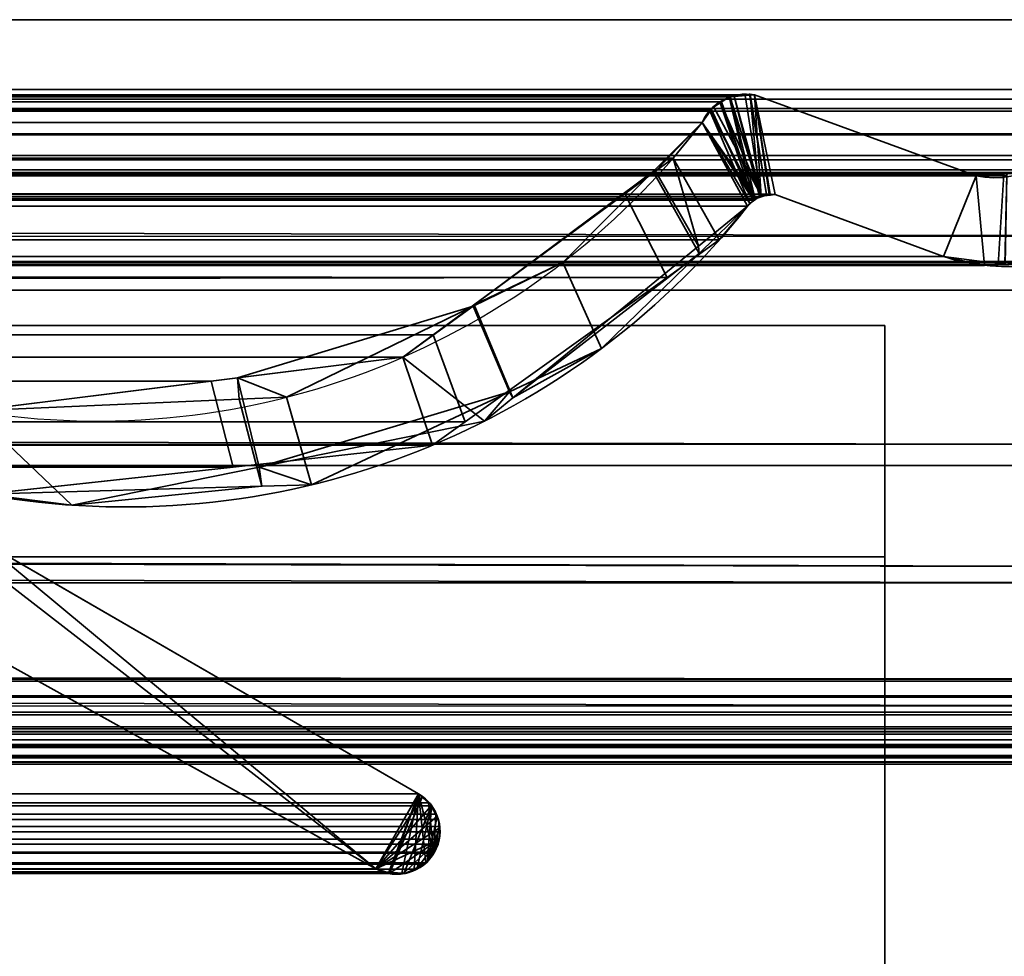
# Model space of a CAD drawing. Header units: millimetres. Extents: x -587 to 3688, y -115 to 120.
# Tile 264 of 656: x 401.52 to 410.03, y -5.45 to 2.65. Entities that reach past the tile are written whole.
import ezdxf

# ---------------------------------------------------------------- set-up
doc = ezdxf.new("R2010")
doc.units = ezdxf.units.MM
doc.layers.add('151', color=7, linetype='Continuous', true_color=0xffffff)

# ---------------------------------------------------------------- blocks, each defined once
blk = doc.blocks.new('UG_SURFACE_001')
at = {"layer": '151', "color": 252, "linetype": 'Continuous', "lineweight": 35}
for points in [[(587.5, -40, 2198), (587.5, 110, 2198), (-587.5, 110, 2198), (-587.5, -40, 2198)], [(-437.5, -40, 2048.0001), (-437.5, 110, 2048.0001), (437.5, 110, 2048.0001), (437.5, -40, 2048.0001)]]:
    blk.add_3dface(points, dxfattribs=at)
blk = doc.blocks.new('UG_SURFACE_009')
at = {"layer": '151', "color": 43, "linetype": 'Continuous', "lineweight": 35}
for points in [[(-409, 0, 2017), (-409, -49, 2017), (409, -49, 2017), (409, 0, 2017)], [(-344, 0, 948), (-318, 0, 951.5), (409, 0, 2), (-409, 0, 2)], [(-318, 0, 1186.5), (-344, 0, 1190.0001), (-409, 0, 2017), (409, 0, 2017)], [(-318, 0, 951.5), (-318, 0, 1186.5), (409, 0, 2017), (409, 0, 2)], [(409, 0, 2), (409, 0, 2017), (409, -22, 27), (409, -22, 25)], [(409, 0, 2017), (409, -49, 2017), (409, -32, 27), (409, -22, 27)], [(-409, 0, 2), (409, 0, 2), (409, -2), (-409, -2)], [(409, 0, 2), (409, -22, 25), (409, -22.5, 24)], [(409, -22.5, 24), (409, -22.5, 14), (409, -2), (409, 0, 2)], [(-409, -47), (-409, -2), (409, -2), (409, -47)], [(409, -47), (409, -2), (409, -22.5, 14), (409, -31.5, 14)]]:
    blk.add_3dface(points, dxfattribs=at)
blk = doc.blocks.new('UG_SURFACE_015')
at = {"layer": '151', "color": 252, "linetype": 'Continuous', "lineweight": 35}
for points in [[(-414, -46.92, 2022.5), (414, -46.92, 2022.5), (414, 13.92, 2022.5), (-414, 13.92, 2022.5)], [(-412.5, -46.92, 2020.9999), (-412.5, 13.92, 2020.9999), (412.5, 13.92, 2020.9999), (412.5, -46.92, 2020.9999)]]:
    blk.add_3dface(points, dxfattribs=at)
blk = doc.blocks.new('UG_SURFACE_018')
at = {"layer": '151', "color": 7, "linetype": 'Continuous', "lineweight": 35}
for points in [[(411.675, 2.6459, 2020.175), (411.6284, 5.9608, 2020.1285), (-411.6284, 5.9608, 2020.1285), (-411.675, 2.6459, 2020.175)], [(-410.7049, 2.0412, 2019.2049), (-410.6224, 4.9715, 2019.1224), (410.6224, 4.9715, 2019.1224), (410.7049, 2.0412, 2019.2049)], [(411.6642, 0.7759, 2020.1643), (-411.675, 2.6459, 2020.175), (-411.6673, 0.3027, 2020.1674)], [(411.6642, 0.7759, 2020.1643), (411.675, 2.6459, 2020.175), (-411.675, 2.6459, 2020.175)], [(-410.7011, 1.9593, 2019.201), (-410.7049, 2.0412, 2019.2049), (410.7049, 2.0412, 2019.2049)], [(-410.7011, 1.9593, 2019.201), (410.7049, 2.0412, 2019.2049), (410.7011, 1.9593, 2019.201)], [(410.7011, 1.9593, 2019.201), (410.6883, 1.8784, 2019.1882), (-410.6883, 1.8784, 2019.1882), (-410.7011, 1.9593, 2019.201)], [(-407.8734, 1.997, 2016.3734), (-409.7899, 1.295, 2018.2898), (409.7899, 1.295, 2018.2898), (407.8734, 1.997, 2016.3734)], [(407.7916, 1.9903, 2016.2916), (-407.7916, 1.9903, 2016.2916), (-407.8734, 1.997, 2016.3734), (407.8734, 1.997, 2016.3734)], [(407.6661, 1.9799, 2016.166), (-407.6661, 1.9799, 2016.166), (-407.7916, 1.9903, 2016.2916), (407.7916, 1.9903, 2016.2916)], [(-407.6552, 1.979, 2016.1552), (-407.6661, 1.9799, 2016.166), (407.6661, 1.9799, 2016.166)], [(-407.6552, 1.979, 2016.1552), (407.6661, 1.9799, 2016.166), (407.6552, 1.979, 2016.1552)], [(407.6552, 1.979, 2016.1552), (-407.5896, 1.9354, 2016.0897), (-407.6552, 1.979, 2016.1552)], [(407.6552, 1.979, 2016.1552), (407.5896, 1.9354, 2016.0897), (-407.5896, 1.9354, 2016.0897)], [(407.8799, 1.0973, 2016.3798), (407.5896, 1.9354, 2016.0897), (407.6552, 1.979, 2016.1552), (407.6661, 1.9799, 2016.166)], [(407.6661, 1.9799, 2016.166), (407.7916, 1.9903, 2016.2916), (407.9318, 1.1141, 2016.4318), (407.8799, 1.0973, 2016.3798)], [(407.7916, 1.9903, 2016.2916), (407.8734, 1.997, 2016.3734), (408.0004, 1.1362, 2016.5005), (407.9318, 1.1141, 2016.4318)], [(407.8734, 1.997, 2016.3734), (408.0515, 1.1329, 2016.5515), (408.0031, 1.136, 2016.5031)], [(409.5084, 0.5991, 2018.0085), (408.0515, 1.1329, 2016.5515), (407.8734, 1.997, 2016.3734), (409.7899, 1.295, 2018.2898)], [(408.0031, 1.136, 2016.5031), (408.0004, 1.1362, 2016.5005), (407.8734, 1.997, 2016.3734)], [(-410.6883, 1.8784, 2019.1882), (410.6883, 1.8784, 2019.1882), (410.6792, 1.8545, 2019.1791)], [(410.6792, 1.8545, 2019.1791), (-410.6801, 1.8536, 2019.1801), (-410.6883, 1.8784, 2019.1882)], [(-407.4977, 1.8741, 2015.9976), (-407.5896, 1.9354, 2016.0897), (407.5896, 1.9354, 2016.0897)], [(-407.4977, 1.8741, 2015.9976), (407.5896, 1.9354, 2016.0897), (407.4977, 1.8741, 2015.9976)], [(407.4977, 1.8741, 2015.9976), (-407.4921, 1.8656, 2015.9922), (-407.4977, 1.8741, 2015.9976)], [(407.4977, 1.8741, 2015.9976), (407.4921, 1.8656, 2015.9922), (-407.4921, 1.8656, 2015.9922)], [(407.4921, 1.8656, 2015.9922), (407.4977, 1.8741, 2015.9976), (407.5896, 1.9354, 2016.0897), (407.8799, 1.0973, 2016.3798)], [(-410.6357, 1.7194, 2019.1357), (-410.6801, 1.8536, 2019.1801), (410.6792, 1.8545, 2019.1791)], [(-410.6357, 1.7194, 2019.1357), (410.6792, 1.8545, 2019.1791), (410.6052, 1.66, 2019.1052)], [(407.4214, 1.7573, 2015.9214), (-407.4214, 1.7573, 2015.9214), (-407.4921, 1.8656, 2015.9922), (407.4921, 1.8656, 2015.9922)], [(407.8799, 1.0973, 2016.3798), (407.4214, 1.7573, 2015.9214), (407.4921, 1.8656, 2015.9922)], [(-410.6357, 1.7194, 2019.1357), (410.6052, 1.66, 2019.1052), (410.5961, 1.6497, 2019.0961)], [(410.5961, 1.6497, 2019.0961), (-410.5915, 1.6556, 2019.0914), (-410.6357, 1.7194, 2019.1357)], [(-407.4214, 1.7573, 2015.9214), (407.4214, 1.7573, 2015.9214), (407.1691, 1.4475, 2015.6691)], [(-407.1691, 1.4475, 2015.6691), (-407.4214, 1.7573, 2015.9214), (407.1691, 1.4475, 2015.6691)], [(407.8143, 1.0331, 2016.3143), (407.5694, 0.7409, 2016.0694), (407.1691, 1.4475, 2015.6691), (407.4214, 1.7573, 2015.9214)], [(407.4214, 1.7573, 2015.9214), (407.8799, 1.0973, 2016.3798), (407.8673, 1.085, 2016.3672)], [(407.8673, 1.085, 2016.3672), (407.8143, 1.0331, 2016.3143), (407.4214, 1.7573, 2015.9214)], [(-410.4856, 1.5029, 2018.9855), (-410.5915, 1.6556, 2019.0914), (410.5961, 1.6497, 2019.0961)], [(-410.4422, 1.4746, 2018.9421), (-410.4856, 1.5029, 2018.9855), (410.5961, 1.6497, 2019.0961)], [(410.5961, 1.6497, 2019.0961), (410.441, 1.4726, 2018.9409), (-410.4422, 1.4746, 2018.9421)], [(-410.4422, 1.4746, 2018.9421), (410.4071, 1.4339, 2018.9071), (410.2471, 1.3465, 2018.7471)], [(-410.4422, 1.4746, 2018.9421), (410.441, 1.4726, 2018.9409), (410.4071, 1.4339, 2018.9071)], [(410.2471, 1.3465, 2018.7471), (-410.2465, 1.3476, 2018.7464), (-410.4422, 1.4746, 2018.9421)], [(407.1691, 1.4475, 2015.6691), (406.7531, 1.1411, 2015.2531), (-406.7531, 1.1411, 2015.2531), (-407.1691, 1.4475, 2015.6691)], [(406.7531, 1.1411, 2015.2531), (407.1691, 1.4475, 2015.6691), (407.5694, 0.7409, 2016.0694), (407.118, 0.4178, 2015.6178)], [(-410.2465, 1.3476, 2018.7464), (410.2471, 1.3465, 2018.7471), (410.2048, 1.3234, 2018.7049)], [(-410.2153, 1.3273, 2018.7154), (-410.2465, 1.3476, 2018.7464), (410.2048, 1.3234, 2018.7049)], [(-410.2153, 1.3273, 2018.7154), (410.2048, 1.3234, 2018.7049), (410.029, 1.3114, 2018.5289)], [(410.029, 1.3114, 2018.5289), (-410.0288, 1.3132, 2018.5287), (-410.2153, 1.3273, 2018.7154)], [(-410.0288, 1.3132, 2018.5287), (410.029, 1.3114, 2018.5289), (409.7899, 1.295, 2018.2898)], [(409.7899, 1.295, 2018.2898), (-409.7899, 1.295, 2018.2898), (-410.0288, 1.3132, 2018.5287)], [(409.7899, 1.295, 2018.2898), (409.8616, 0.5215, 2018.3616), (409.5084, 0.5991, 2018.0085)], [(409.9793, 0.5255, 2018.4793), (409.8616, 0.5215, 2018.3616), (409.7899, 1.295, 2018.2898), (410.029, 1.3114, 2018.5289)], [(410.029, 1.3114, 2018.5289), (410.2048, 1.3234, 2018.7049), (410.5318, 0.5441, 2019.0318), (409.9793, 0.5255, 2018.4793)], [(408.0515, 1.1329, 2016.5515), (409.5084, 0.5991, 2018.0085), (-409.5084, 0.5991, 2018.0085), (-408.0515, 1.1329, 2016.5515)], [(-408.0515, 1.1329, 2016.5515), (-408.0036, 1.1273, 2016.5036), (408.0031, 1.136, 2016.5031)], [(408.0031, 1.136, 2016.5031), (408.0515, 1.1329, 2016.5515), (-408.0515, 1.1329, 2016.5515)], [(408.0004, 1.1362, 2016.5005), (-408.0036, 1.1273, 2016.5036), (-407.9307, 1.1188, 2016.4306)], [(408.0004, 1.1362, 2016.5005), (408.0031, 1.136, 2016.5031), (-408.0036, 1.1273, 2016.5036)], [(-407.9307, 1.1188, 2016.4306), (407.9318, 1.1141, 2016.4318), (408.0004, 1.1362, 2016.5005)], [(407.8799, 1.0973, 2016.3798), (-407.9307, 1.1188, 2016.4306), (-407.917, 1.1172, 2016.417)], [(407.8799, 1.0973, 2016.3798), (407.9318, 1.1141, 2016.4318), (-407.9307, 1.1188, 2016.4306)], [(-407.917, 1.1172, 2016.417), (407.8673, 1.085, 2016.3672), (407.8799, 1.0973, 2016.3798)], [(-407.917, 1.1172, 2016.417), (-407.8681, 1.082, 2016.3682), (407.8673, 1.085, 2016.3672)], [(405.0958, -0.0797, 2013.5958), (-405.0958, -0.0797, 2013.5958), (-406.7531, 1.1411, 2015.2531), (406.7531, 1.1411, 2015.2531)], [(407.118, 0.4178, 2015.6178), (405.373, -0.8311, 2013.8731), (405.0958, -0.0797, 2013.5958), (406.7531, 1.1411, 2015.2531)], [(407.8673, 1.085, 2016.3672), (-407.8681, 1.082, 2016.3682), (-407.8325, 1.0564, 2016.3326)], [(-407.8325, 1.0564, 2016.3326), (407.8143, 1.0331, 2016.3143), (407.8673, 1.085, 2016.3672)], [(-407.8325, 1.0564, 2016.3326), (-407.8143, 1.0331, 2016.3143), (407.8143, 1.0331, 2016.3143)], [(-407.8143, 1.0331, 2016.3143), (-407.0998, 0.4493, 2015.5997), (407.118, 0.4178, 2015.6178)], [(407.118, 0.4178, 2015.6178), (407.5694, 0.7409, 2016.0694), (-407.8143, 1.0331, 2016.3143)], [(407.5694, 0.7409, 2016.0694), (407.8143, 1.0331, 2016.3143), (-407.8143, 1.0331, 2016.3143)], [(-411.6673, 0.3027, 2020.1674), (411.6944, 0.3073, 2020.1945), (411.6642, 0.7759, 2020.1643)], [(-409.8616, 0.5215, 2018.3616), (409.5084, 0.5991, 2018.0085), (409.8616, 0.5215, 2018.3616)], [(-409.8616, 0.5215, 2018.3616), (-409.5084, 0.5991, 2018.0085), (409.5084, 0.5991, 2018.0085)], [(410.7493, -1.0249, 2019.2492), (-410.7823, -1.2143, 2019.2823), (-410.6925, 0.5499, 2019.1925)], [(410.6925, 0.5499, 2019.1925), (-410.6925, 0.5499, 2019.1925), (-410.6875, 0.5517, 2019.1875), (410.6875, 0.5517, 2019.1875)], [(-410.6925, 0.5499, 2019.1925), (410.6925, 0.5499, 2019.1925), (410.7493, -1.0249, 2019.2492)], [(410.6875, 0.5517, 2019.1875), (-410.6875, 0.5517, 2019.1875), (-410.6807, 0.5541, 2019.1808)], [(-410.6807, 0.5541, 2019.1808), (-410.6767, 0.5539, 2019.1767), (410.6767, 0.5539, 2019.1767), (410.6807, 0.5541, 2019.1808)], [(410.6807, 0.5541, 2019.1808), (410.6875, 0.5517, 2019.1875), (-410.6807, 0.5541, 2019.1808)], [(410.6767, 0.5539, 2019.1767), (-410.6767, 0.5539, 2019.1767), (-410.6524, 0.5522, 2019.1524), (410.6524, 0.5522, 2019.1524)], [(410.6524, 0.5522, 2019.1524), (-410.6524, 0.5522, 2019.1524), (-410.5951, 0.5484, 2019.0952), (410.5951, 0.5484, 2019.0952)], [(410.5951, 0.5484, 2019.0952), (-410.5951, 0.5484, 2019.0952), (-410.5318, 0.5441, 2019.0318)], [(410.5318, 0.5441, 2019.0318), (410.5951, 0.5484, 2019.0952), (-410.5318, 0.5441, 2019.0318)], [(-410.5318, 0.5441, 2019.0318), (-409.9793, 0.5255, 2018.4793), (409.9793, 0.5255, 2018.4793), (410.5318, 0.5441, 2019.0318)], [(409.8616, 0.5215, 2018.3616), (-409.9793, 0.5255, 2018.4793), (-409.8616, 0.5215, 2018.3616)], [(409.8616, 0.5215, 2018.3616), (409.9793, 0.5255, 2018.4793), (-409.9793, 0.5255, 2018.4793)], [(407.118, 0.4178, 2015.6178), (-407.0998, 0.4493, 2015.5997), (-405.5377, -0.8268, 2014.0378)], [(407.118, 0.4178, 2015.6178), (-405.5377, -0.8268, 2014.0378), (-405.3923, -0.8564, 2013.8924)], [(-405.3923, -0.8564, 2013.8924), (405.373, -0.8311, 2013.8731), (407.118, 0.4178, 2015.6178)], [(411.8484, -2.085, 2020.3483), (411.6944, 0.3073, 2020.1945), (-411.6673, 0.3027, 2020.1674)], [(411.8484, -2.085, 2020.3483), (-411.6673, 0.3027, 2020.1674), (-411.6649, -0.4257, 2020.165)], [(-405.0958, -0.0797, 2013.5958), (405.0958, -0.0797, 2013.5958), (404.8343, -0.2724, 2013.3343)], [(-404.8343, -0.2724, 2013.3343), (-405.0958, -0.0797, 2013.5958), (404.8343, -0.2724, 2013.3343)], [(398.0944, -0.0688, 2006.5944), (400.2098, -1.2961, 2008.7097), (404.6005, -4.6975, 2013.1006), (397.2236, -0.597, 2005.7235)], [(405.373, -0.8311, 2013.8731), (405.0894, -1.0341, 2013.5894), (404.8343, -0.2724, 2013.3343), (405.0958, -0.0797, 2013.5958)], [(404.8343, -0.2724, 2013.3343), (403.1761, -0.4788, 2011.6761), (-403.1761, -0.4788, 2011.6761), (-404.8343, -0.2724, 2013.3343)], [(403.1761, -0.4788, 2011.6761), (404.8343, -0.2724, 2013.3343), (405.0894, -1.0341, 2013.5894), (403.3659, -1.2227, 2011.8659)], [(-411.6649, -0.4257, 2020.165), (-411.875, -2.1926, 2020.375), (411.9011, -2.2235, 2020.4012)], [(-411.6649, -0.4257, 2020.165), (411.9011, -2.2235, 2020.4012), (411.8484, -2.085, 2020.3483)], [(401.1124, -0.7357, 2009.6123), (-401.1124, -0.7357, 2009.6123), (-403.1761, -0.4788, 2011.6761), (403.1761, -0.4788, 2011.6761)], [(403.3659, -1.2227, 2011.8659), (401.2144, -1.4582, 2009.7144), (401.1124, -0.7357, 2009.6123), (403.1761, -0.4788, 2011.6761)], [(397.2236, -0.597, 2005.7235), (404.6005, -4.6975, 2013.1006), (-404.6005, -4.6975, 2013.1006), (-397.2236, -0.597, 2005.7235)], [(405.0894, -1.0341, 2013.5894), (405.373, -0.8311, 2013.8731), (-405.3923, -0.8564, 2013.8924)], [(-405.3923, -0.8564, 2013.8924), (-403.3576, -1.2703, 2011.8575), (403.3659, -1.2227, 2011.8659)], [(403.3659, -1.2227, 2011.8659), (405.0894, -1.0341, 2013.5894), (-405.3923, -0.8564, 2013.8924)], [(410.7493, -1.0249, 2019.2492), (410.7903, -1.2084, 2019.2902), (-410.7823, -1.2143, 2019.2823)], [(-410.7858, -1.283, 2019.2859), (410.7903, -1.2084, 2019.2902), (411.255, -3.2885, 2019.7549)], [(-410.7858, -1.283, 2019.2859), (-410.7823, -1.2143, 2019.2823), (410.7903, -1.2084, 2019.2902)], [(403.3659, -1.2227, 2011.8659), (-403.3576, -1.2703, 2011.8575), (-401.9714, -1.5523, 2010.4713)], [(403.3659, -1.2227, 2011.8659), (-401.9714, -1.5523, 2010.4713), (-401.2144, -1.4582, 2009.7144)], [(-401.2144, -1.4582, 2009.7144), (401.2144, -1.4582, 2009.7144), (403.3659, -1.2227, 2011.8659)], [(411.255, -3.2885, 2019.7549), (-411.3236, -3.4661, 2019.8236), (-410.7858, -1.283, 2019.2859)], [(404.6005, -4.6975, 2013.1006), (400.2098, -1.2961, 2008.7097), (401.1825, -1.8586, 2009.6824)], [(404.9683, -4.0486, 2013.4683), (401.1825, -1.8586, 2009.6824), (-401.1825, -1.8586, 2009.6824), (-404.9683, -4.0486, 2013.4683)], [(404.6005, -4.6975, 2013.1006), (401.1825, -1.8586, 2009.6824), (404.9683, -4.0486, 2013.4683)], [(-411.875, -2.1926, 2020.375), (-411.8904, -2.2315, 2020.3905), (411.9011, -2.2235, 2020.4012)], [(-411.8904, -2.2315, 2020.3905), (-412.2183, -3.0566, 2020.7183), (412.2183, -3.0566, 2020.7183)], [(412.2183, -3.0566, 2020.7183), (411.9011, -2.2235, 2020.4012), (-411.8904, -2.2315, 2020.3905)], [(412.2183, -3.0566, 2020.7183), (-412.2183, -3.0566, 2020.7183), (-412.2246, -3.0742, 2020.7245), (412.2246, -3.0742, 2020.7245)], [(412.2699, -3.2006, 2020.7698), (412.2246, -3.0742, 2020.7245), (-412.2246, -3.0742, 2020.7245), (-412.2699, -3.2006, 2020.7698)], [(412.2762, -3.3434, 2020.7763), (-412.2703, -3.2114, 2020.7703), (-412.2762, -3.3434, 2020.7763)], [(-412.2699, -3.2006, 2020.7698), (-412.2703, -3.2114, 2020.7703), (412.2703, -3.2114, 2020.7703)], [(412.2762, -3.3434, 2020.7763), (412.2703, -3.2114, 2020.7703), (-412.2703, -3.2114, 2020.7703)], [(-412.2699, -3.2006, 2020.7698), (412.2703, -3.2114, 2020.7703), (412.2699, -3.2006, 2020.7698)], [(411.255, -3.2885, 2019.7549), (411.3178, -3.4688, 2019.8178), (-411.3236, -3.4661, 2019.8236)], [(-412.2762, -3.3434, 2020.7763), (-412.2704, -3.3663, 2020.7703), (412.2704, -3.3663, 2020.7703), (412.2762, -3.3434, 2020.7763)], [(412.2704, -3.3663, 2020.7703), (-412.2704, -3.3663, 2020.7703), (-412.2395, -3.4879, 2020.7396)], [(412.2395, -3.4879, 2020.7396), (412.2704, -3.3663, 2020.7703), (-412.2395, -3.4879, 2020.7396)], [(-412.2395, -3.4879, 2020.7396), (-412.2251, -3.5111, 2020.725), (412.2251, -3.5111, 2020.725), (412.2395, -3.4879, 2020.7396)], [(-411.3398, -3.5319, 2019.8398), (-411.3236, -3.4661, 2019.8236), (411.3178, -3.4688, 2019.8178)], [(411.3178, -3.4688, 2019.8178), (411.3398, -3.5319, 2019.8398), (-411.3398, -3.5319, 2019.8398)], [(412.2251, -3.5111, 2020.725), (-412.2251, -3.5111, 2020.725), (-412.1571, -3.6207, 2020.6571)], [(412.1571, -3.6207, 2020.6571), (412.2251, -3.5111, 2020.725), (-412.1571, -3.6207, 2020.6571)], [(-411.3696, -3.5803, 2019.8696), (411.3398, -3.5319, 2019.8398), (411.3696, -3.5803, 2019.8696)], [(-411.3696, -3.5803, 2019.8696), (-411.3398, -3.5319, 2019.8398), (411.3398, -3.5319, 2019.8398)], [(-412.1571, -3.6207, 2020.6571), (-412.1413, -3.6334, 2020.6413), (412.1413, -3.6334, 2020.6413), (412.1571, -3.6207, 2020.6571)], [(412.1413, -3.6334, 2020.6413), (-412.1413, -3.6334, 2020.6413), (-412.0169, -3.7332, 2020.5169), (412.0169, -3.7332, 2020.5169)], [(-411.5153, -3.7184, 2020.0152), (411.4409, -3.6479, 2019.9409), (411.5153, -3.7184, 2020.0152)], [(-411.5153, -3.7184, 2020.0152), (-411.4409, -3.6479, 2019.9409), (411.4409, -3.6479, 2019.9409)], [(411.3696, -3.5803, 2019.8696), (-411.4409, -3.6479, 2019.9409), (-411.3696, -3.5803, 2019.8696)], [(411.3696, -3.5803, 2019.8696), (411.4409, -3.6479, 2019.9409), (-411.4409, -3.6479, 2019.9409)], [(412.0169, -3.7332, 2020.5169), (-412.0169, -3.7332, 2020.5169), (-412.0004, -3.7372, 2020.5004), (412.0004, -3.7372, 2020.5004)], [(412.0004, -3.7372, 2020.5004), (-412.0004, -3.7372, 2020.5004), (-411.86, -3.7712, 2020.36), (411.86, -3.7712, 2020.36)], [(411.7073, -3.7755, 2020.2072), (-411.7073, -3.7755, 2020.2072), (-411.5605, -3.7319, 2020.0605), (411.5605, -3.7319, 2020.0605)], [(411.5153, -3.7184, 2020.0152), (-411.5605, -3.7319, 2020.0605), (-411.5153, -3.7184, 2020.0152)], [(411.5153, -3.7184, 2020.0152), (411.5605, -3.7319, 2020.0605), (-411.5605, -3.7319, 2020.0605)], [(411.7678, -3.7935, 2020.268), (-411.86, -3.7712, 2020.36), (-411.7678, -3.7935, 2020.268)], [(411.7678, -3.7935, 2020.268), (411.86, -3.7712, 2020.36), (-411.86, -3.7712, 2020.36)], [(-411.7678, -3.7935, 2020.268), (-411.7073, -3.7755, 2020.2072), (411.7073, -3.7755, 2020.2072), (411.7678, -3.7935, 2020.268)], [(404.9683, -4.0486, 2013.4683), (-404.9683, -4.0486, 2013.4683), (-405.0561, -4.1276, 2013.556), (405.0561, -4.1276, 2013.556)], [(404.9683, -4.0486, 2013.4683), (404.7123, -4.7275, 2013.2124), (404.6594, -4.7238, 2013.1595), (404.6005, -4.6975, 2013.1006)], [(404.9683, -4.0486, 2013.4683), (404.8239, -4.7352, 2013.3238), (404.7123, -4.7275, 2013.2124)], [(404.9315, -4.7001, 2013.4315), (404.8539, -4.7372, 2013.3538), (404.8239, -4.7352, 2013.3238), (404.9683, -4.0486, 2013.4683)], [(405.031, -4.6458, 2013.531), (405.0221, -4.6566, 2013.5221), (404.9315, -4.7001, 2013.4315), (404.9683, -4.0486, 2013.4683)], [(404.9683, -4.0486, 2013.4683), (405.1001, -4.5617, 2013.6001), (405.031, -4.6458, 2013.531)], [(405.1001, -4.5617, 2013.6001), (404.9683, -4.0486, 2013.4683), (405.0561, -4.1276, 2013.556)], [(-405.0834, -4.1522, 2013.5834), (-405.118, -4.224, 2013.618), (405.118, -4.224, 2013.618)], [(405.0834, -4.1522, 2013.5834), (405.0561, -4.1276, 2013.556), (-405.0561, -4.1276, 2013.556), (-405.0834, -4.1522, 2013.5834)], [(-405.0834, -4.1522, 2013.5834), (405.118, -4.224, 2013.618), (405.0834, -4.1522, 2013.5834)], [(405.0561, -4.1276, 2013.556), (405.0834, -4.1522, 2013.5834), (405.118, -4.224, 2013.618), (405.1001, -4.5617, 2013.6001)], [(405.1411, -4.2719, 2013.6411), (405.118, -4.224, 2013.618), (-405.118, -4.224, 2013.618), (-405.1411, -4.2719, 2013.6411)], [(405.1001, -4.5617, 2013.6001), (405.118, -4.224, 2013.618), (405.1411, -4.2719, 2013.6411), (405.1487, -4.3313, 2013.6487)], [(405.1487, -4.3313, 2013.6487), (-405.1487, -4.3313, 2013.6487), (-405.1546, -4.3771, 2013.6547)], [(405.1546, -4.3771, 2013.6547), (405.1487, -4.3313, 2013.6487), (-405.1546, -4.3771, 2013.6547)], [(-405.1487, -4.3313, 2013.6487), (405.1487, -4.3313, 2013.6487), (405.1411, -4.2719, 2013.6411)], [(-405.1411, -4.2719, 2013.6411), (-405.1487, -4.3313, 2013.6487), (405.1411, -4.2719, 2013.6411)], [(405.1001, -4.5617, 2013.6001), (405.1487, -4.3313, 2013.6487), (405.1546, -4.3771, 2013.6547), (405.1444, -4.4404, 2013.6445)], [(-405.1546, -4.3771, 2013.6547), (-405.1444, -4.4404, 2013.6445), (405.1444, -4.4404, 2013.6445), (405.1546, -4.3771, 2013.6547)], [(405.1373, -4.4839, 2013.6373), (-405.1444, -4.4404, 2013.6445), (-405.1373, -4.4839, 2013.6373)], [(405.1373, -4.4839, 2013.6373), (405.1444, -4.4404, 2013.6445), (-405.1444, -4.4404, 2013.6445)], [(-405.1373, -4.4839, 2013.6373), (-405.1078, -4.5523, 2013.6077), (405.1078, -4.5523, 2013.6077), (405.1373, -4.4839, 2013.6373)], [(405.1444, -4.4404, 2013.6445), (405.1373, -4.4839, 2013.6373), (405.1078, -4.5523, 2013.6077), (405.1001, -4.5617, 2013.6001)], [(405.1078, -4.5523, 2013.6077), (-405.1078, -4.5523, 2013.6077), (-405.1001, -4.5617, 2013.6001), (405.1001, -4.5617, 2013.6001)], [(405.1001, -4.5617, 2013.6001), (-405.1001, -4.5617, 2013.6001), (-405.031, -4.6458, 2013.531), (405.031, -4.6458, 2013.531)], [(405.031, -4.6458, 2013.531), (-405.031, -4.6458, 2013.531), (-405.0221, -4.6566, 2013.5221)], [(405.0221, -4.6566, 2013.5221), (405.031, -4.6458, 2013.531), (-405.0221, -4.6566, 2013.5221)], [(-405.0221, -4.6566, 2013.5221), (-404.9315, -4.7001, 2013.4315), (404.9315, -4.7001, 2013.4315), (405.0221, -4.6566, 2013.5221)], [(404.8539, -4.7372, 2013.3538), (-404.9315, -4.7001, 2013.4315), (-404.8539, -4.7372, 2013.3538)], [(404.8539, -4.7372, 2013.3538), (404.9315, -4.7001, 2013.4315), (-404.9315, -4.7001, 2013.4315)], [(-404.8539, -4.7372, 2013.3538), (-404.8239, -4.7352, 2013.3238), (404.8239, -4.7352, 2013.3238), (404.8539, -4.7372, 2013.3538)], [(404.8239, -4.7352, 2013.3238), (-404.8239, -4.7352, 2013.3238), (-404.7123, -4.7275, 2013.2124), (404.7123, -4.7275, 2013.2124)], [(404.6594, -4.7238, 2013.1595), (-404.7123, -4.7275, 2013.2124), (-404.6594, -4.7238, 2013.1595)], [(404.6594, -4.7238, 2013.1595), (404.7123, -4.7275, 2013.2124), (-404.7123, -4.7275, 2013.2124)], [(-404.6594, -4.7238, 2013.1595), (404.6005, -4.6975, 2013.1006), (404.6594, -4.7238, 2013.1595)], [(-404.6594, -4.7238, 2013.1595), (-404.6005, -4.6975, 2013.1006), (404.6005, -4.6975, 2013.1006)]]:
    blk.add_3dface(points, dxfattribs=at)
blk = doc.blocks.new('UG_SURFACE_019')
at = {"layer": '151', "color": 7, "linetype": 'Continuous', "lineweight": 35}
for points in [[(407.6605, 1.9809, -7), (407.5782, 1.9312, -7), (407.5776, 1.9273, 2016.0775)], [(407.5776, 1.9273, 2016.0775), (407.6552, 1.979, 2016.1552), (407.6605, 1.9809, -7)], [(407.6552, 1.979, 2016.1552), (407.5776, 1.9273, 2016.0775), (407.8661, 1.0806, 2016.366)], [(407.5782, 1.9312, -7), (407.6605, 1.9809, -7), (407.9339, 1.1185, -7)], [(407.6552, 1.979, 2016.1552), (407.6974, 1.9858, -7), (407.6605, 1.9809, -7)], [(407.6552, 1.979, 2016.1552), (407.697, 1.9825, 2016.197), (407.6974, 1.9858, -7)], [(407.8661, 1.0806, 2016.366), (407.917, 1.1172, 2016.417), (407.697, 1.9825, 2016.197), (407.6552, 1.979, 2016.1552)], [(407.9339, 1.1185, -7), (407.6605, 1.9809, -7), (407.6974, 1.9858, -7)], [(407.8292, 2.003, -7), (407.6974, 1.9858, -7), (407.697, 1.9825, 2016.197)], [(407.697, 1.9825, 2016.197), (407.8356, 1.9939, 2016.3355), (407.8292, 2.003, -7)], [(407.8356, 1.9939, 2016.3355), (407.697, 1.9825, 2016.197), (407.917, 1.1172, 2016.417)], [(407.6974, 1.9858, -7), (407.8292, 2.003, -7), (407.9762, 1.1339, -7), (407.9339, 1.1185, -7)], [(407.9762, 1.1339, -7), (407.8292, 2.003, -7), (407.8352, 2.0022, -7)], [(407.8356, 1.9939, 2016.3355), (407.8352, 2.0022, -7), (407.8292, 2.003, -7)], [(407.8352, 2.0022, -7), (407.8734, 1.997, -7), (408.0098, 1.1335, -7), (407.9762, 1.1339, -7)], [(407.8734, 1.997, -7), (407.8352, 2.0022, -7), (407.8356, 1.9939, 2016.3355)], [(407.8734, 1.997, 2016.3734), (407.8356, 1.9939, 2016.3355), (407.917, 1.1172, 2016.417), (407.9324, 1.119, 2016.4325)], [(407.8356, 1.9939, 2016.3355), (407.8734, 1.997, 2016.3734), (407.8734, 1.997, -7)], [(407.8734, 1.997, -7), (408.0515, 1.1329, -7), (408.0098, 1.1335, -7)], [(407.8734, 1.997, -7), (409.7899, 1.295, -7), (409.5084, 0.5991, -7), (408.0515, 1.1329, -7)], [(409.7899, 1.295, 2018.2898), (407.8734, 1.997, 2016.3734), (408.0515, 1.1329, 2016.5515), (409.5084, 0.5991, 2018.0085)], [(407.9324, 1.119, 2016.4325), (408.0104, 1.1281, 2016.5102), (407.8734, 1.997, 2016.3734)], [(408.0104, 1.1281, 2016.5102), (408.0515, 1.1329, 2016.5515), (407.8734, 1.997, 2016.3734)], [(407.8734, 1.997, 2016.3734), (409.7899, 1.295, 2018.2898), (409.7899, 1.295, -7), (407.8734, 1.997, -7)], [(407.5192, 1.8956, -7), (407.4911, 1.8559, -7), (407.487, 1.8578, 2015.9869)], [(407.487, 1.8578, 2015.9869), (407.4977, 1.8741, 2015.9976), (407.5192, 1.8956, -7)], [(407.4977, 1.8741, 2015.9976), (407.487, 1.8578, 2015.9869), (407.8325, 1.0564, 2016.3326), (407.8661, 1.0806, 2016.366)], [(407.9339, 1.1185, -7), (407.8853, 1.1008, -7), (407.4911, 1.8559, -7), (407.5192, 1.8956, -7)], [(407.4977, 1.8741, 2015.9976), (407.5782, 1.9312, -7), (407.5192, 1.8956, -7)], [(407.4977, 1.8741, 2015.9976), (407.5776, 1.9273, 2016.0775), (407.5782, 1.9312, -7)], [(407.8661, 1.0806, 2016.366), (407.5776, 1.9273, 2016.0775), (407.4977, 1.8741, 2015.9976)], [(407.5192, 1.8956, -7), (407.5782, 1.9312, -7), (407.9339, 1.1185, -7)], [(407.8325, 1.0564, 2016.3326), (407.487, 1.8578, 2015.9869), (407.4214, 1.7573, 2015.9214)], [(407.4214, 1.7573, 2015.9214), (407.487, 1.8578, 2015.9869), (407.4911, 1.8559, -7)], [(407.4214, 1.7573, -7), (407.4911, 1.8559, -7), (407.8853, 1.1008, -7)], [(407.4911, 1.8559, -7), (407.4214, 1.7573, -7), (407.4214, 1.7573, 2015.9214)], [(406.9979, 1.3318, -7), (407.4214, 1.7573, -7), (407.8143, 1.0331, -7), (407.3954, 0.6251, -7)], [(407.4214, 1.7573, -7), (406.9979, 1.3318, -7), (407.0188, 1.3368, 2015.5189)], [(407.0188, 1.3368, 2015.5189), (407.1691, 1.4475, 2015.6691), (407.4214, 1.7573, -7)], [(407.4214, 1.7573, 2015.9214), (407.1691, 1.4475, 2015.6691), (407.3906, 0.6869, 2015.8906), (407.8143, 1.0331, 2016.3143)], [(407.1691, 1.4475, 2015.6691), (407.4214, 1.7573, 2015.9214), (407.4214, 1.7573, -7)], [(407.4214, 1.7573, -7), (407.8853, 1.1008, -7), (407.8668, 1.0832, -7)], [(407.8668, 1.0832, -7), (407.8143, 1.0331, -7), (407.4214, 1.7573, -7)], [(407.8143, 1.0331, 2016.3143), (407.8325, 1.0564, 2016.3326), (407.4214, 1.7573, 2015.9214)], [(407.3906, 0.6869, 2015.8906), (407.1691, 1.4475, 2015.6691), (407.0188, 1.3368, 2015.5189)], [(405.7842, -0.6255, 2014.2841), (407.3906, 0.6869, 2015.8906), (407.0188, 1.3368, 2015.5189), (405.4503, 0.1813, 2013.9503)], [(405.4503, 0.1813, 2013.9503), (407.0188, 1.3368, 2015.5189), (406.9979, 1.3318, -7)], [(406.9979, 1.3318, -7), (406.2172, 0.5474, -7), (405.4503, 0.1813, 2013.9503)], [(407.3954, 0.6251, -7), (406.552, -0.1965, -7), (406.2172, 0.5474, -7), (406.9979, 1.3318, -7)], [(410.0407, 0.5283, -7), (409.5084, 0.5991, -7), (409.7899, 1.295, -7), (410.0553, 1.2945, -7)], [(409.5084, 0.5991, 2018.0085), (409.8616, 0.5215, 2018.3616), (409.7899, 1.295, 2018.2898)], [(410.0541, 1.3151, 2018.5542), (409.7899, 1.295, 2018.2898), (409.8616, 0.5215, 2018.3616), (410.0381, 0.5275, 2018.5382)], [(409.7899, 1.295, 2018.2898), (410.0541, 1.3151, 2018.5542), (410.0553, 1.2945, -7)], [(410.0553, 1.2945, -7), (409.7899, 1.295, -7), (409.7899, 1.295, 2018.2898)], [(407.917, 1.1172, 2016.417), (407.8661, 1.0806, 2016.366), (407.8668, 1.0832, -7)], [(407.917, 1.1172, 2016.417), (407.8668, 1.0832, -7), (407.8853, 1.1008, -7)], [(407.917, 1.1172, 2016.417), (407.8853, 1.1008, -7), (407.9339, 1.1185, -7)], [(407.9339, 1.1185, -7), (407.9324, 1.119, 2016.4325), (407.917, 1.1172, 2016.417)], [(407.9762, 1.1339, -7), (408.0104, 1.1281, 2016.5102), (407.9324, 1.119, 2016.4325)], [(407.9324, 1.119, 2016.4325), (407.9339, 1.1185, -7), (407.9762, 1.1339, -7)], [(407.9762, 1.1339, -7), (408.0098, 1.1335, -7), (408.0104, 1.1281, 2016.5102)], [(408.0104, 1.1281, 2016.5102), (408.0098, 1.1335, -7), (408.0515, 1.1329, -7)], [(408.0515, 1.1329, -7), (408.0515, 1.1329, 2016.5515), (408.0104, 1.1281, 2016.5102)], [(408.0515, 1.1329, -7), (409.5084, 0.5991, -7), (409.5084, 0.5991, 2018.0085), (408.0515, 1.1329, 2016.5515)], [(407.8143, 1.0331, -7), (407.8143, 1.0331, 2016.3143), (407.3906, 0.6869, 2015.8906)], [(407.3906, 0.6869, 2015.8906), (407.3954, 0.6251, -7), (407.8143, 1.0331, -7)], [(407.8325, 1.0564, 2016.3326), (407.8143, 1.0331, -7), (407.8668, 1.0832, -7)], [(407.8325, 1.0564, 2016.3326), (407.8143, 1.0331, 2016.3143), (407.8143, 1.0331, -7)], [(407.8668, 1.0832, -7), (407.8661, 1.0806, 2016.366), (407.8325, 1.0564, 2016.3326)], [(407.3954, 0.6251, -7), (407.3906, 0.6869, 2015.8906), (405.7842, -0.6255, 2014.2841)], [(405.7842, -0.6255, 2014.2841), (406.552, -0.1965, -7), (407.3954, 0.6251, -7)], [(409.8616, 0.5215, 2018.3616), (409.5084, 0.5991, -7), (410.0407, 0.5283, -7)], [(409.8616, 0.5215, 2018.3616), (409.5084, 0.5991, 2018.0085), (409.5084, 0.5991, -7)], [(405.442, 0.1689, -7), (406.2172, 0.5474, -7), (406.552, -0.1965, -7), (405.7553, -0.5715, -7)], [(406.2172, 0.5474, -7), (405.442, 0.1689, -7), (405.4503, 0.1813, 2013.9503)], [(410.0407, 0.5283, -7), (410.0381, 0.5275, 2018.5382), (409.8616, 0.5215, 2018.3616)], [(405.4503, 0.1813, 2013.9503), (404.8343, -0.2724, 2013.3343), (405.5377, -0.8268, 2014.0378), (405.7842, -0.6255, 2014.2841)], [(404.8343, -0.2724, 2013.3343), (405.4503, 0.1813, 2013.9503), (405.442, 0.1689, -7)], [(405.442, 0.1689, -7), (403.8275, -0.6193, -7), (403.4043, -0.4504, 2011.9042)], [(403.4043, -0.4504, 2011.9042), (404.8343, -0.2724, 2013.3343), (405.442, 0.1689, -7)], [(405.7553, -0.5715, -7), (404.0441, -1.3769, -7), (403.8275, -0.6193, -7), (405.442, 0.1689, -7)], [(398.0944, -0.0688, -7), (400.2098, -1.2961, -7), (404.6005, -4.6975, -7), (397.2236, -0.597, -7)], [(397.2236, -0.597, 2005.7235), (404.6005, -4.6975, 2013.1006), (400.2098, -1.2961, 2008.7097), (398.0944, -0.0688, 2006.5944)], [(405.7842, -0.6255, 2014.2841), (405.7553, -0.5715, -7), (406.552, -0.1965, -7)], [(403.5918, -1.2227, 2012.0919), (405.5377, -0.8268, 2014.0378), (404.8343, -0.2724, 2013.3343), (403.4043, -0.4504, 2011.9042)], [(401.9714, -1.5523, 2010.4713), (403.5918, -1.2227, 2012.0919), (403.4043, -0.4504, 2011.9042), (401.1124, -0.7357, 2009.6123)], [(401.1124, -0.7357, 2009.6123), (403.4043, -0.4504, 2011.9042), (403.4173, -0.6369, -7)], [(403.8275, -0.6193, -7), (403.4173, -0.6369, -7), (403.4043, -0.4504, 2011.9042)], [(405.7553, -0.5715, -7), (405.5377, -0.8268, 2014.0378), (403.5918, -1.2227, 2012.0919)], [(403.5918, -1.2227, 2012.0919), (404.0441, -1.3769, -7), (405.7553, -0.5715, -7)], [(405.7553, -0.5715, -7), (405.7842, -0.6255, 2014.2841), (405.5377, -0.8268, 2014.0378)], [(397.2236, -0.597, -7), (404.6005, -4.6975, -7), (404.6005, -4.6975, 2013.1006), (397.2236, -0.597, 2005.7235)], [(403.6143, -1.3892, -7), (401.2144, -1.4582, -7), (401.1124, -0.7357, -7), (403.4173, -0.6369, -7)], [(403.4173, -0.6369, -7), (401.1124, -0.7357, -7), (401.1124, -0.7357, 2009.6123)], [(403.4173, -0.6369, -7), (403.8275, -0.6193, -7), (404.0441, -1.3769, -7), (403.6143, -1.3892, -7)], [(401.1124, -0.7357, 2009.6123), (401.2144, -1.4582, 2009.7144), (401.9714, -1.5523, 2010.4713)], [(403.6143, -1.3892, -7), (403.5918, -1.2227, 2012.0919), (401.9714, -1.5523, 2010.4713)], [(403.5918, -1.2227, 2012.0919), (403.6143, -1.3892, -7), (404.0441, -1.3769, -7)], [(404.6005, -4.6975, -7), (400.2098, -1.2961, -7), (401.1825, -1.8586, -7)], [(400.2098, -1.2961, 2008.7097), (404.6005, -4.6975, 2013.1006), (401.1818, -1.8582, 2009.6817)], [(403.6143, -1.3892, -7), (401.9714, -1.5523, 2010.4713), (401.2144, -1.4582, 2009.7144)], [(401.2144, -1.4582, 2009.7144), (401.2144, -1.4582, -7), (403.6143, -1.3892, -7)], [(401.1825, -1.8586, 2009.6824), (401.1818, -1.8582, 2009.6817), (404.6005, -4.6975, 2013.1006)], [(404.9683, -4.0486, -7), (401.1825, -1.8586, -7), (401.1825, -1.8586, 2009.6824), (404.9683, -4.0486, 2013.4683)], [(401.1825, -1.8586, -7), (404.9683, -4.0486, -7), (405, -4.0756, -7), (404.6005, -4.6975, -7)], [(404.9683, -4.0486, 2013.4683), (401.1825, -1.8586, 2009.6824), (404.6005, -4.6975, 2013.1006)], [(404.6005, -4.6975, 2013.1006), (404.6594, -4.7238, 2013.1595), (404.7199, -4.728, 2013.2198), (404.9683, -4.0486, 2013.4683)], [(405, -4.0756, -7), (405.0713, -4.1364, -7), (405.0793, -4.152, -7), (404.6005, -4.6975, -7)], [(405.0006, -4.0777, 2013.5007), (404.9683, -4.0486, 2013.4683), (404.7199, -4.728, 2013.2198)], [(404.7199, -4.728, 2013.2198), (404.8413, -4.7364, 2013.3412), (405.082, -4.1509, 2013.582), (405.0006, -4.0777, 2013.5007)], [(405, -4.0756, -7), (404.9683, -4.0486, -7), (404.9683, -4.0486, 2013.4683)], [(404.9683, -4.0486, 2013.4683), (405.0006, -4.0777, 2013.5007), (405, -4.0756, -7)], [(405.0713, -4.1364, -7), (405, -4.0756, -7), (405.0006, -4.0777, 2013.5007)], [(405.0006, -4.0777, 2013.5007), (405.082, -4.1509, 2013.582), (405.0713, -4.1364, -7)], [(404.6005, -4.6975, -7), (405.0793, -4.152, -7), (405.1276, -4.2458, -7)], [(405.082, -4.1509, 2013.582), (404.8413, -4.7364, 2013.3412), (404.8539, -4.7372, 2013.3538), (404.9582, -4.6873, 2013.4583)], [(404.9582, -4.6873, 2013.4583), (405.0221, -4.6566, 2013.5221), (405.0471, -4.6262, 2013.5472), (405.082, -4.1509, 2013.582)], [(405.1288, -4.2465, 2013.6287), (405.0834, -4.1522, 2013.5834), (405.082, -4.1509, 2013.582), (405.0471, -4.6262, 2013.5472)], [(405.082, -4.1509, 2013.582), (405.0793, -4.152, -7), (405.0713, -4.1364, -7)], [(405.1276, -4.2458, -7), (405.0793, -4.152, -7), (405.082, -4.1509, 2013.582)], [(405.082, -4.1509, 2013.582), (405.0834, -4.1522, 2013.5834), (405.1276, -4.2458, -7)], [(405.0834, -4.1522, 2013.5834), (405.1288, -4.2465, 2013.6287), (405.1276, -4.2458, -7)], [(405.1276, -4.2458, -7), (405.1411, -4.2719, -7), (405.1477, -4.3454, -7), (404.6005, -4.6975, -7)], [(405.1506, -4.3457, 2013.6507), (405.1411, -4.2719, 2013.6411), (405.1288, -4.2465, 2013.6287), (405.0471, -4.6262, 2013.5472)], [(405.1411, -4.2719, -7), (405.1276, -4.2458, -7), (405.1288, -4.2465, 2013.6287)], [(405.1288, -4.2465, 2013.6287), (405.1411, -4.2719, 2013.6411), (405.1411, -4.2719, -7)], [(405.1477, -4.3454, -7), (405.1411, -4.2719, -7), (405.1411, -4.2719, 2013.6411)], [(405.1411, -4.2719, 2013.6411), (405.1506, -4.3457, 2013.6507), (405.1477, -4.3454, -7)], [(405.1477, -4.3454, -7), (405.1531, -4.4056, -7), (405.1408, -4.4457, -7), (404.6005, -4.6975, -7)], [(405.1434, -4.4464, 2013.6435), (405.1546, -4.3771, 2013.6547), (405.1506, -4.3457, 2013.6507), (405.0471, -4.6262, 2013.5472)], [(405.1434, -4.4464, 2013.6435), (405.1408, -4.4457, -7), (405.1531, -4.4056, -7)], [(405.1531, -4.4056, -7), (405.1546, -4.3771, 2013.6547), (405.1434, -4.4464, 2013.6435)], [(405.1531, -4.4056, -7), (405.1477, -4.3454, -7), (405.1506, -4.3457, 2013.6507)], [(405.1506, -4.3457, 2013.6507), (405.1546, -4.3771, 2013.6547), (405.1531, -4.4056, -7)], [(404.7209, -4.7345, -7), (404.6005, -4.6975, -7), (405.1408, -4.4457, -7)], [(405.1408, -4.4457, -7), (404.8406, -4.7341, -7), (404.7481, -4.7429, -7), (404.7209, -4.7345, -7)], [(404.9572, -4.6916, -7), (404.8843, -4.7299, -7), (404.8406, -4.7341, -7), (405.1408, -4.4457, -7)], [(404.9572, -4.6916, -7), (405.1408, -4.4457, -7), (405.1078, -4.5523, -7), (405.0457, -4.6273, -7)], [(405.0471, -4.6262, 2013.5472), (405.1078, -4.5523, 2013.6077), (405.1373, -4.4839, 2013.6373), (405.1434, -4.4464, 2013.6435)], [(405.1408, -4.4457, -7), (405.1373, -4.4839, 2013.6373), (405.1078, -4.5523, 2013.6077)], [(405.1078, -4.5523, 2013.6077), (405.1078, -4.5523, -7), (405.1408, -4.4457, -7)], [(405.1408, -4.4457, -7), (405.1434, -4.4464, 2013.6435), (405.1373, -4.4839, 2013.6373)], [(405.0471, -4.6262, 2013.5472), (405.0457, -4.6273, -7), (405.1078, -4.5523, -7)], [(405.1078, -4.5523, -7), (405.1078, -4.5523, 2013.6077), (405.0471, -4.6262, 2013.5472)], [(405.0457, -4.6273, -7), (405.0195, -4.6589, -7), (404.9572, -4.6916, -7)], [(404.9582, -4.6873, 2013.4583), (404.9572, -4.6916, -7), (405.0195, -4.6589, -7)], [(405.0195, -4.6589, -7), (405.0221, -4.6566, 2013.5221), (404.9582, -4.6873, 2013.4583)], [(405.0221, -4.6566, 2013.5221), (405.0195, -4.6589, -7), (405.0457, -4.6273, -7)], [(405.0457, -4.6273, -7), (405.0471, -4.6262, 2013.5472), (405.0221, -4.6566, 2013.5221)], [(404.6594, -4.7238, 2013.1595), (404.6005, -4.6975, -7), (404.7209, -4.7345, -7)], [(404.6594, -4.7238, 2013.1595), (404.6005, -4.6975, 2013.1006), (404.6005, -4.6975, -7)], [(404.7209, -4.7345, -7), (404.7199, -4.728, 2013.2198), (404.6594, -4.7238, 2013.1595)], [(404.8406, -4.7341, -7), (404.8413, -4.7364, 2013.3412), (404.7199, -4.728, 2013.2198)], [(404.7199, -4.728, 2013.2198), (404.7209, -4.7345, -7), (404.7481, -4.7429, -7)], [(404.7199, -4.728, 2013.2198), (404.7481, -4.7429, -7), (404.8406, -4.7341, -7)], [(404.8413, -4.7364, 2013.3412), (404.8406, -4.7341, -7), (404.8843, -4.7299, -7)], [(404.8843, -4.7299, -7), (404.8539, -4.7372, 2013.3538), (404.8413, -4.7364, 2013.3412)], [(404.9572, -4.6916, -7), (404.9582, -4.6873, 2013.4583), (404.8539, -4.7372, 2013.3538)], [(404.8539, -4.7372, 2013.3538), (404.8843, -4.7299, -7), (404.9572, -4.6916, -7)]]:
    blk.add_3dface(points, dxfattribs=at)

msp = doc.modelspace()

# ---------------------------------------------------------------- linework, layer by layer
at = {"layer": '151', "color": 252, "linetype": 'Continuous', "lineweight": -3, "true_color": 0x939598}
for p, q in [((411.675, 2.6459, 2020.175), (-411.675, 2.6459, 2020.175)), ((-410.7049, 2.0412, 2019.2049), (410.7049, 2.0412, 2019.2049)), ((-407.8734, 1.997, 2016.3734), (407.8734, 1.997, 2016.3734)), ((407.8734, 1.997, -7), (409.7899, 1.295, -7)), ((409.7899, 1.295, 2018.2899), (407.8734, 1.997, 2016.3734)), ((409.7899, 1.295, 2018.2899), (407.8734, 1.997, 2016.3734)), ((407.8734, 1.997, 2016.3734), (407.8734, 1.997, -7)), ((-410.6883, 1.8784, 2019.1883), (410.6883, 1.8784, 2019.1883)), ((-407.4214, 1.7573, 2015.9214), (407.4214, 1.7573, 2015.9214)), ((407.4214, 1.7573, 2015.9214), (407.4214, 1.7573, -7)), ((-409.7899, 1.295, 2018.2899), (409.7899, 1.295, 2018.2899)), ((409.7899, 1.295, 2018.2899), (409.7899, 1.295, -7)), ((408.0515, 1.1329, 2016.5515), (-408.0515, 1.1329, 2016.5515)), ((408.0515, 1.1329, -7), (408.0515, 1.1329, 2016.5515)), ((408.0515, 1.1329, -7), (409.5084, 0.5991, -7)), ((408.0515, 1.1329, 2016.5515), (409.5084, 0.5991, 2018.0084)), ((408.0515, 1.1329, 2016.5515), (409.5084, 0.5991, 2018.0084)), ((407.8143, 1.0331, 2016.3143), (-407.8143, 1.0331, 2016.3143)), ((407.8143, 1.0331, -7), (407.8143, 1.0331, 2016.3143)), ((409.5084, 0.5991, 2018.0084), (-409.5084, 0.5991, 2018.0084)), ((409.5084, 0.5991, 2018.0084), (409.5084, 0.5991, -7)), ((410.6926, 0.5499, 2019.1926), (-410.6926, 0.5499, 2019.1926)), ((-409, 0, 2017), (409, 0, 2017)), ((409, 0, 2017), (409, -49, 2017)), ((409, 0, 2), (409, -2)), ((409, 0, 2), (409, 0, 2017)), ((-409, 0, 2), (409, 0, 2)), ((397.2236, -0.597, -7), (404.6005, -4.6975, -7)), ((404.6005, -4.6975, 2013.1005), (397.2236, -0.597, 2005.7236)), ((397.2236, -0.597, 2005.7236), (404.6005, -4.6975, 2013.1005)), ((404.9683, -4.0486, 2013.4683), (401.1825, -1.8586, 2009.6825)), ((404.9683, -4.0486, 2013.4683), (401.1825, -1.8586, 2009.6825)), ((404.9683, -4.0486, -7), (401.1825, -1.8586, -7)), ((-409, -2), (409, -2)), ((409, -2), (409, -47)), ((412.2183, -3.0566, 2020.7183), (-412.2183, -3.0566, 2020.7183)), ((411.3398, -3.5319, 2019.8398), (-411.3398, -3.5319, 2019.8398)), ((412.0169, -3.7332, 2020.5169), (-412.0169, -3.7332, 2020.5169)), ((404.9683, -4.0486, 2013.4683), (-404.9683, -4.0486, 2013.4683)), ((404.9683, -4.0486, -7), (404.9683, -4.0486, 2013.4683)), ((405.1078, -4.5523, 2013.6078), (-405.1078, -4.5523, 2013.6078)), ((405.1078, -4.5523, -7), (405.1078, -4.5523, 2013.6078)), ((404.6005, -4.6975, 2013.1005), (-404.6005, -4.6975, 2013.1005)), ((404.6005, -4.6975, -7), (404.6005, -4.6975, 2013.1005))]:
    msp.add_line(p, q, dxfattribs=at)
for points in [[(407.4214, 1.7573, -7), (407.4975, 1.9333, -7), (407.6851, 2.0331, -7), (407.8734, 1.997, -7)], [(407.4214, 1.7573, 2015.9214), (407.4975, 1.9333, 2015.9975), (407.6851, 2.0331, 2016.1851), (407.8734, 1.997, 2016.3734)], [(407.4214, 1.7573, 2015.9214), (407.4975, 1.9333, 2015.9975), (407.6851, 2.0331, 2016.1851), (407.8734, 1.997, 2016.3734)], [(409.7899, 1.295, -7), (410.1991, 1.208, -7), (410.6012, 1.4692, -7), (410.6883, 1.8784, -7)], [(410.6883, 1.8784, 2019.1883), (410.6012, 1.4692, 2019.1012), (410.1991, 1.208, 2018.6991), (409.7899, 1.295, 2018.2899)], [(409.7899, 1.295, 2018.2899), (410.1991, 1.208, 2018.6991), (410.6012, 1.4692, 2019.1012), (410.6883, 1.8784, 2019.1883)], [(401.1124, -0.7357, 2009.6124), (403.5145, -1.1357, 2012.0145), (405.9414, -0.1772, 2014.4414), (407.4214, 1.7573, 2015.9214)], [(401.1124, -0.7357, 2009.6124), (403.5145, -1.1357, 2012.0145), (405.9414, -0.1772, 2014.4414), (407.4214, 1.7573, 2015.9214)], [(401.1124, -0.7357, -7), (403.5145, -1.1357, -7), (405.9414, -0.1772, -7), (407.4214, 1.7573, -7)], [(408.0515, 1.1329, 2016.5515), (407.9598, 1.1489, 2016.4598), (407.867, 1.1099, 2016.367), (407.8143, 1.0331, 2016.3143)], [(407.8143, 1.0331, -7), (407.867, 1.1099, -7), (407.9598, 1.1489, -7), (408.0515, 1.1329, -7)], [(407.8143, 1.0331, 2016.3143), (407.867, 1.1099, 2016.367), (407.9598, 1.1489, 2016.4598), (408.0515, 1.1329, 2016.5515)], [(401.2144, -1.4582, 2009.7144), (403.7053, -1.9092, 2012.2053), (406.2426, -0.9513, 2014.7426), (407.8143, 1.0331, 2016.3143)], [(401.2144, -1.4582, -7), (403.7053, -1.9092, -7), (406.2426, -0.9513, -7), (407.8143, 1.0331, -7)], [(407.8143, 1.0331, 2016.3143), (406.2426, -0.9513, 2014.7426), (403.7053, -1.9092, 2012.2053), (401.2144, -1.4582, 2009.7144)], [(409.5084, 0.5991, -7), (410.0426, 0.4094, -7), (410.6383, 0.5892, -7), (410.6926, 0.5499, -7)], [(410.6926, 0.5499, 2019.1926), (410.6383, 0.5892, 2019.1383), (410.0426, 0.4094, 2018.5426), (409.5084, 0.5991, 2018.0084)], [(410.6926, 0.5499, 2019.1926), (410.6383, 0.5892, 2019.1383), (410.0426, 0.4094, 2018.5426), (409.5084, 0.5991, 2018.0084)], [(405.1078, -4.5523, -7), (405.2065, -4.3746, -7), (405.1442, -4.1502, -7), (404.9683, -4.0486, -7)], [(404.9683, -4.0486, 2013.4683), (405.1442, -4.1502, 2013.6442), (405.2065, -4.3746, 2013.7065), (405.1078, -4.5523, 2013.6078)], [(404.9683, -4.0486, 2013.4683), (405.1442, -4.1502, 2013.6442), (405.2065, -4.3746, 2013.7065), (405.1078, -4.5523, 2013.6078)], [(404.6005, -4.6975, -7), (404.7807, -4.7973, -7), (405.008, -4.7325, -7), (405.1078, -4.5523, -7)], [(405.1078, -4.5523, 2013.6078), (405.008, -4.7325, 2013.508), (404.7807, -4.7973, 2013.2807), (404.6005, -4.6975, 2013.1005)], [(405.1078, -4.5523, 2013.6078), (405.008, -4.7325, 2013.508), (404.7807, -4.7973, 2013.2807), (404.6005, -4.6975, 2013.1005)]]:
    msp.add_open_spline(points, degree=3, dxfattribs=at)

# ---------------------------------------------------------------- block references
for name in ['UG_SURFACE_015', 'UG_SURFACE_001', 'UG_SURFACE_009', 'UG_SURFACE_018', 'UG_SURFACE_019']:
    msp.add_blockref(name, (0, 0), dxfattribs=at)

doc.saveas('drawing.dxf')
